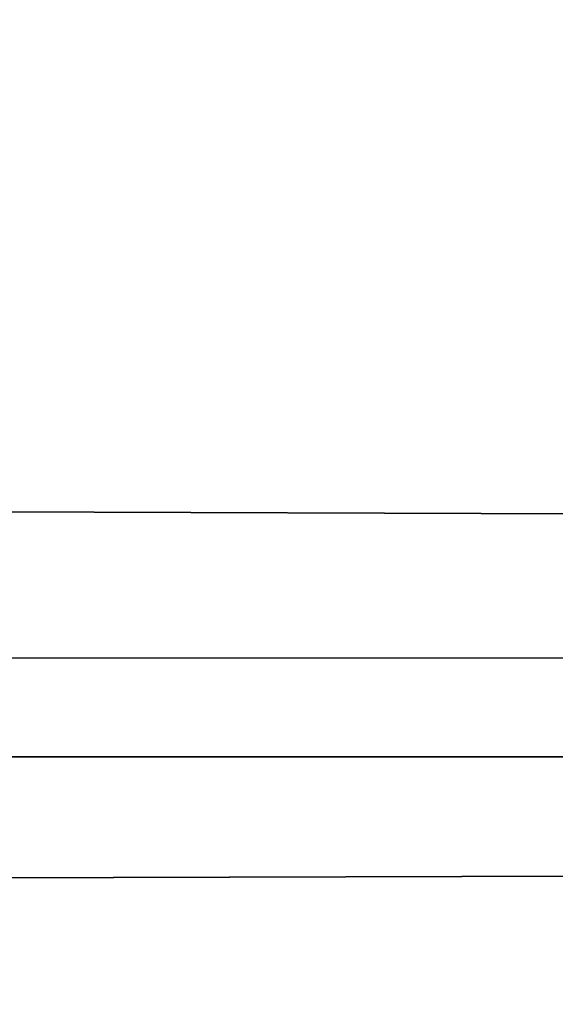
# Model space of a CAD drawing. Header units: millimetres. Extents: x -184 to 165, y -135 to 242.
# Tile 672 of 1056: x -36.495 to -36.28, y -83.072 to -82.676. Entities that reach past the tile are written whole.
import ezdxf

# ---------------------------------------------------------------- set-up
doc = ezdxf.new("R2010")
doc.units = ezdxf.units.MM
doc.header["$LTSCALE"] = 41.718519
doc.layers.add('384', color=7, linetype='CONTINUOUS')
doc.layers.add('386', color=7, linetype='CONTINUOUS')

msp = doc.modelspace()

# ---------------------------------------------------------------- linework, layer by layer
at = {"layer": '384', "linetype": 'CONTINUOUS'}
for points in [[(-20.18941, -82.45356, 60), (-20.3871, -82.92804, 60), (-177.33047, -82.4054, 60), (-20.18941, -82.45356, 60)], [(-20.3871, -82.92804, 60), (-177.09187, -82.97805, 60), (-177.33047, -82.4054, 60), (-20.3871, -82.92804, 60)], [(-20.3871, -82.92804, 60), (-20.58763, -83.40126, 60), (-177.09187, -82.97805, 60), (-20.3871, -82.92804, 60)], [(-20.58763, -83.40126, 60), (-176.84938, -83.54828, 60), (-177.09187, -82.97805, 60), (-20.58763, -83.40126, 60)]]:
    msp.add_3dface(points, dxfattribs=at)
at = {"layer": '386', "linetype": 'CONTINUOUS'}
for points in [[(-177.31059, -82.45356, 63), (-177.1129, -82.92804, 63), (-20.16953, -82.4054, 63), (-177.31059, -82.45356, 63)], [(-177.1129, -82.92804, 63), (-20.40813, -82.97805, 63), (-20.16953, -82.4054, 63), (-177.1129, -82.92804, 63)], [(-177.1129, -82.92804, 63), (-176.91237, -83.40126, 63), (-20.40813, -82.97805, 63), (-177.1129, -82.92804, 63)], [(-176.91237, -83.40126, 63), (-20.65062, -83.54828, 63), (-20.40813, -82.97805, 63), (-176.91237, -83.40126, 63)]]:
    msp.add_3dface(points, dxfattribs=at)

doc.saveas('drawing.dxf')
